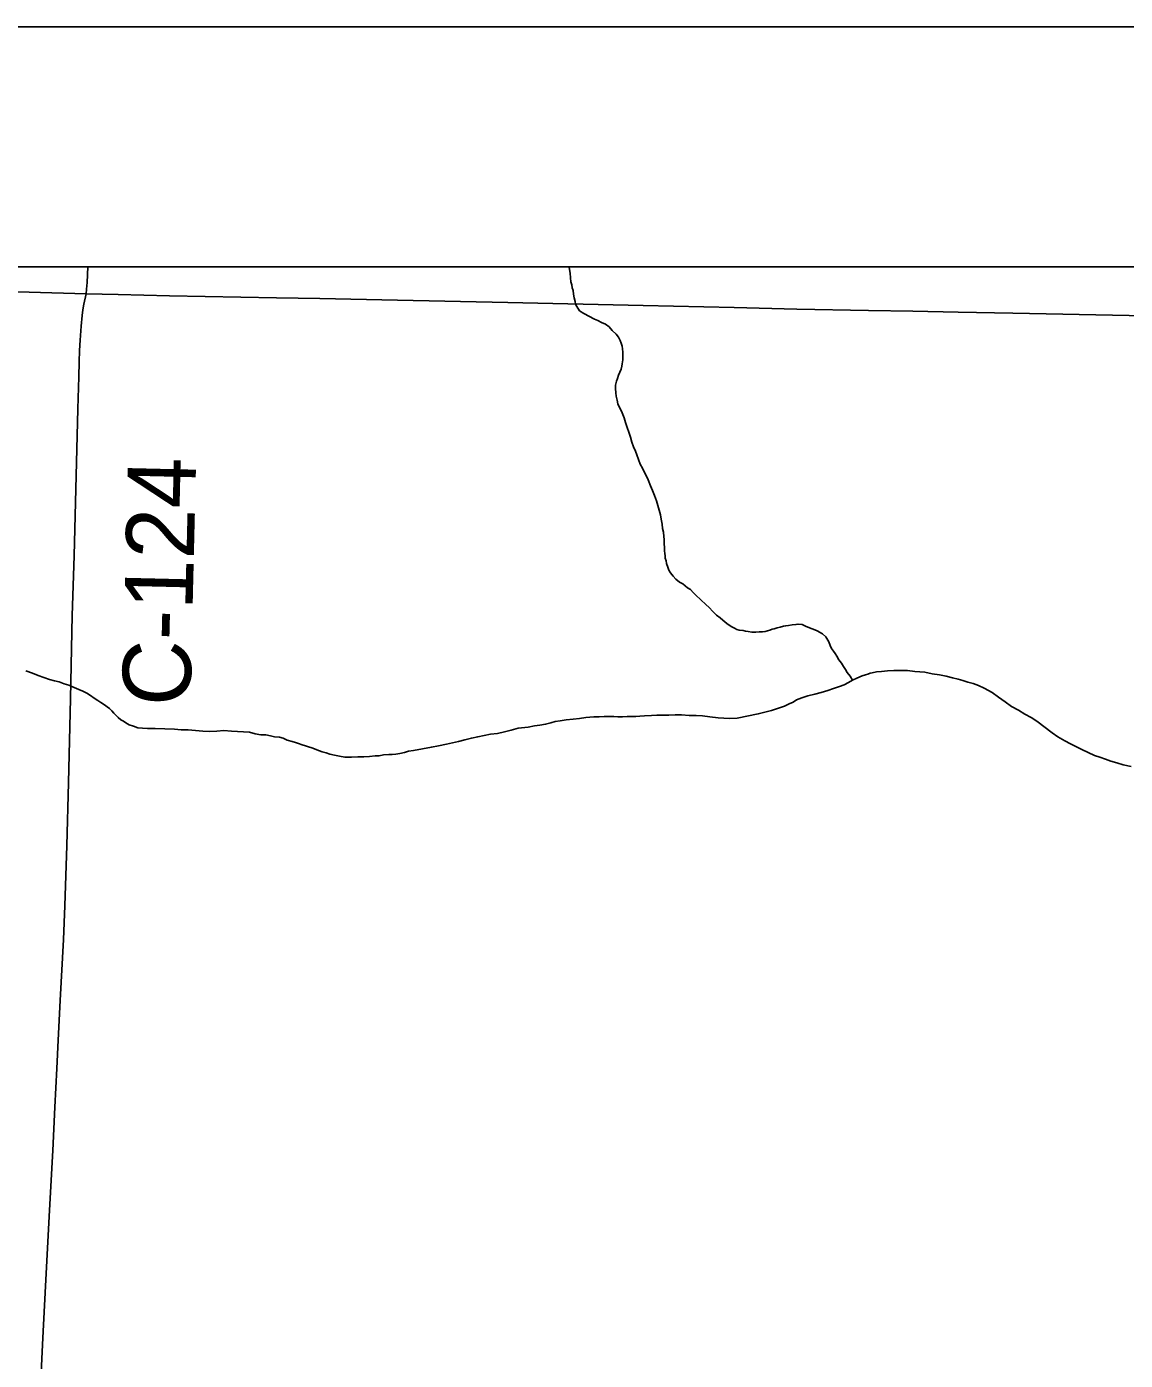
# Model space of a CAD drawing. Extents: x 2.1 to 73.9, y 4 to 26.
# Drawn here: x 43.161 to 43.618, y 24.45 to 25.005 of the extents above; entities that cross this region are included whole.
import ezdxf

# ---------------------------------------------------------------- set-up
doc = ezdxf.new("R2010")
doc.units = 0
for name, color, linetype in [('GM_X_County_Road', 7, 'Continuous'), ('GM_X_County_Road_Text', 7, 'Continuous'), ('GM_X_Minor_River', 7, 'Continuous'), ('GM_X_Township_Road', 7, 'Continuous'), ('SH_Data', 7, 'Continuous')]:
    doc.layers.add(name, color=color, linetype=linetype)

msp = doc.modelspace()

# ---------------------------------------------------------------- linework, layer by layer
at = {"layer": 'GM_X_County_Road'}
for points in [[(43.18601, 24.89397), (43.18616, 24.89583), (43.18639, 24.89861), (43.18664, 24.90511)], [(43.16665, 24.433), (43.16796, 24.45939), (43.16912, 24.48081), (43.1707, 24.51247), (43.17208, 24.5373), (43.17291, 24.55532), (43.17373, 24.57146), (43.17428, 24.58326), (43.17512, 24.59971), (43.1765, 24.62516), (43.17714, 24.63914), (43.17792, 24.66431), (43.17863, 24.6904), (43.17943, 24.72552), (43.18023, 24.76001), (43.18106, 24.78486), (43.18259, 24.84607), (43.18292, 24.85943), (43.1831, 24.86565), (43.18326, 24.8703), (43.18348, 24.87464), (43.1839, 24.88051), (43.18436, 24.88483), (43.18465, 24.88722), (43.18507, 24.88962), (43.18601, 24.89397)]]:
    msp.add_lwpolyline(points, dxfattribs=at)
at = {"layer": 'GM_X_Minor_River'}
for points in [[(43.38704, 24.90511), (43.38706, 24.90483), (43.38741, 24.90254), (43.38757, 24.90064), (43.38773, 24.89893), (43.38809, 24.89759), (43.38826, 24.89645), (43.38862, 24.8953), (43.38879, 24.89378), (43.38915, 24.89225), (43.3895, 24.89073), (43.38967, 24.88959), (43.39023, 24.88863), (43.39134, 24.8869), (43.39304, 24.88573), (43.39756, 24.88338), (43.39889, 24.88279)], [(43.39889, 24.88279), (43.4004, 24.882), (43.40209, 24.88122), (43.4036, 24.88024), (43.40491, 24.8787), (43.4066, 24.87716), (43.40753, 24.87581), (43.40826, 24.87447), (43.40863, 24.87332), (43.40899, 24.87218), (43.40916, 24.87103), (43.40933, 24.8697), (43.40931, 24.86818), (43.40928, 24.86647), (43.40906, 24.86476), (43.40886, 24.86382), (43.40865, 24.86249), (43.40806, 24.86136), (43.40747, 24.86004), (43.40707, 24.85871), (43.40667, 24.85758), (43.40626, 24.85588), (43.40624, 24.85455), (43.4064, 24.85264), (43.40657, 24.85131), (43.40692, 24.8496), (43.40728, 24.84807), (43.40783, 24.84692), (43.40875, 24.84501), (43.4093, 24.84367), (43.40985, 24.84233), (43.41039, 24.84042), (43.41258, 24.8343), (43.41311, 24.83221), (43.41384, 24.83029), (43.41457, 24.82838), (43.41512, 24.82685), (43.41585, 24.82494), (43.41658, 24.82303), (43.41751, 24.8213), (43.41824, 24.81977), (43.41898, 24.81824), (43.4199, 24.81652), (43.42081, 24.81403), (43.42173, 24.81212), (43.42246, 24.81001), (43.42338, 24.80772), (43.42392, 24.80581), (43.42446, 24.8039), (43.425, 24.80199), (43.42535, 24.80009), (43.4257, 24.79799), (43.42586, 24.79628), (43.42622, 24.79475), (43.42638, 24.79285), (43.42655, 24.79171), (43.42653, 24.79076), (43.42651, 24.78962), (43.42669, 24.78866), (43.42666, 24.78695), (43.42683, 24.78581), (43.42701, 24.78486), (43.42699, 24.78391), (43.42736, 24.78276), (43.42753, 24.78162), (43.42808, 24.78009), (43.42844, 24.77895), (43.42918, 24.77779), (43.4303, 24.77645), (43.43142, 24.7751), (43.43292, 24.77393), (43.43424, 24.77315), (43.43631, 24.7716), (43.43744, 24.77082), (43.43856, 24.76966), (43.43968, 24.76851), (43.44381, 24.76464), (43.44531, 24.76329), (43.4468, 24.76174), (43.4483, 24.7602), (43.4498, 24.75903), (43.45187, 24.75729), (43.45318, 24.75632), (43.45469, 24.75535), (43.45582, 24.75476), (43.45676, 24.75417), (43.45771, 24.75397), (43.45942, 24.75375), (43.46037, 24.75354), (43.46151, 24.75334), (43.46302, 24.75312), (43.46474, 24.75309), (43.46607, 24.75326), (43.4674, 24.75324), (43.46854, 24.75341), (43.4695, 24.75359), (43.47045, 24.75395), (43.47141, 24.75432), (43.47237, 24.75449), (43.47351, 24.75485), (43.47485, 24.75521)], [(43.47485, 24.75521), (43.47619, 24.75557), (43.47714, 24.75575), (43.47828, 24.75592), (43.47981, 24.75608), (43.48133, 24.75625), (43.48228, 24.75643), (43.48399, 24.75621), (43.48531, 24.75562), (43.48701, 24.75483), (43.48815, 24.75443), (43.48928, 24.75403), (43.49023, 24.75364), (43.49249, 24.75246), (43.4938, 24.75111), (43.4951, 24.749), (43.49565, 24.74747), (43.4962, 24.74632), (43.49694, 24.74517), (43.49769, 24.74421), (43.49843, 24.74305), (43.49917, 24.74152), (43.50028, 24.74018), (43.50121, 24.73883), (43.50195, 24.73749), (43.5027, 24.73634), (43.504, 24.7348), (43.50493, 24.73307)], [(43.16095, 24.73703), (43.1636, 24.73604), (43.16605, 24.73505), (43.16832, 24.73425), (43.17078, 24.73345), (43.17286, 24.73285), (43.17476, 24.73244), (43.17684, 24.73164), (43.17873, 24.73104), (43.181, 24.73006), (43.18289, 24.72927), (43.18459, 24.72848), (43.18629, 24.7277), (43.18779, 24.72672), (43.1893, 24.72556), (43.1908, 24.72458), (43.19212, 24.7238), (43.19363, 24.72283), (43.19476, 24.72205), (43.19569, 24.72127), (43.19663, 24.72031), (43.19757, 24.71934), (43.19925, 24.71761), (43.20037, 24.71664), (43.20151, 24.71605), (43.20245, 24.71528), (43.20396, 24.71449), (43.20566, 24.7139), (43.20755, 24.7133), (43.20945, 24.71308), (43.21154, 24.71304), (43.21477, 24.71299), (43.22275, 24.71267), (43.2256, 24.71244), (43.22846, 24.71239), (43.23149, 24.71216), (43.23453, 24.71192), (43.23738, 24.71168), (43.24043, 24.71182), (43.24329, 24.71216), (43.24652, 24.71192), (43.24898, 24.71169), (43.25146, 24.71165), (43.25392, 24.71142), (43.25639, 24.71081), (43.25866, 24.71039), (43.26076, 24.71036), (43.26265, 24.70995), (43.26435, 24.70954), (43.26644, 24.70932), (43.26796, 24.70891), (43.26966, 24.70813), (43.27174, 24.70753), (43.27307, 24.70712), (43.27439, 24.70672), (43.2759, 24.70613), (43.27723, 24.70573), (43.27855, 24.70533), (43.27988, 24.70493), (43.28101, 24.70453), (43.28196, 24.70413), (43.28309, 24.70373), (43.28423, 24.70334), (43.28593, 24.70293), (43.28744, 24.70234), (43.28934, 24.70192), (43.29142, 24.70151), (43.2937, 24.7011), (43.29636, 24.70105), (43.29903, 24.7012), (43.3015, 24.70116), (43.30397, 24.70131), (43.30626, 24.70166), (43.30797, 24.70163), (43.30969, 24.70198), (43.31197, 24.70213), (43.3133, 24.70211), (43.31483, 24.70228), (43.31655, 24.70263), (43.31845, 24.70298), (43.32017, 24.70352)], [(43.32017, 24.70352), (43.32227, 24.70387), (43.32971, 24.70527), (43.33257, 24.7058), (43.33601, 24.7065), (43.33849, 24.70703), (43.34097, 24.70756), (43.34364, 24.70828), (43.34632, 24.709), (43.34899, 24.70953), (43.35433, 24.71058), (43.35719, 24.71092), (43.36005, 24.71163), (43.36291, 24.71234), (43.36578, 24.71306), (43.36997, 24.71356), (43.37264, 24.71409), (43.37474, 24.71444), (43.37722, 24.71478), (43.37932, 24.71531), (43.38123, 24.71585), (43.38332, 24.7162), (43.3858, 24.71654), (43.38866, 24.71687), (43.39133, 24.71721), (43.394, 24.71755), (43.39723, 24.71788), (43.39952, 24.71784), (43.40161, 24.718), (43.40351, 24.71797), (43.4056, 24.71793), (43.40731, 24.71791), (43.40922, 24.71788), (43.41112, 24.71804), (43.41302, 24.71801), (43.41473, 24.71798), (43.41645, 24.71814), (43.41835, 24.7183), (43.42121, 24.71845), (43.42349, 24.7186), (43.42596, 24.71856), (43.42844, 24.71852), (43.4311, 24.71867), (43.43376, 24.71863), (43.43699, 24.71838), (43.43984, 24.71834), (43.4425, 24.7183), (43.44554, 24.71787), (43.44896, 24.71743), (43.45371, 24.71717), (43.45694, 24.71731), (43.46572, 24.71907), (43.46839, 24.71978), (43.47126, 24.7205), (43.47412, 24.7214), (43.47661, 24.72231), (43.47853, 24.72323), (43.48025, 24.72396), (43.4816, 24.72489), (43.48389, 24.72581), (43.48638, 24.72653), (43.48924, 24.72724), (43.49191, 24.72796), (43.49459, 24.72887), (43.49707, 24.72959), (43.49956, 24.7305), (43.50148, 24.73123), (43.5032, 24.73215), (43.50493, 24.73307), (43.50665, 24.73399), (43.50895, 24.73491), (43.51029, 24.73527), (43.51124, 24.73563), (43.5122, 24.736), (43.51315, 24.73617), (43.51487, 24.73652), (43.51697, 24.73668), (43.51944, 24.73702), (43.52211, 24.73717), (43.52477, 24.73712), (43.52781, 24.73708), (43.53085, 24.73665), (43.53503, 24.73639), (43.53806, 24.73577), (43.5411, 24.73534), (43.54394, 24.73473), (43.54659, 24.73412), (43.54887, 24.73351), (43.55076, 24.73291), (43.55284, 24.7323), (43.55511, 24.7317), (43.55738, 24.7309), (43.55965, 24.72973), (43.56304, 24.72796), (43.56567, 24.72602), (43.5685, 24.72407), (43.57113, 24.72213), (43.57396, 24.72057), (43.57659, 24.719), (43.57923, 24.71763), (43.58168, 24.71607)], [(43.58168, 24.71607), (43.58807, 24.71122), (43.59033, 24.70947), (43.59334, 24.70791), (43.5956, 24.70654), (43.59806, 24.70536), (43.60032, 24.70418), (43.60297, 24.703), (43.60561, 24.70182), (43.60788, 24.70102), (43.61015, 24.70023), (43.61242, 24.69943), (43.61488, 24.69863), (43.61753, 24.69783), (43.62094, 24.6972)]]:
    msp.add_lwpolyline(points, dxfattribs=at)
at = {"layer": 'GM_X_Township_Road'}
for points in [[(42.68603, 24.90383), (42.71292, 24.90336), (42.7412, 24.90275), (42.77974, 24.9021), (42.81393, 24.90139), (42.86023, 24.90048), (42.92705, 24.89912), (42.9572, 24.89856), (42.98797, 24.89799), (43.0119, 24.89751), (43.04888, 24.89678), (43.11446, 24.89534), (43.16232, 24.89461), (43.18601, 24.89397)], [(43.18601, 24.89397), (43.19929, 24.89361), (43.22073, 24.89313), (43.26518, 24.89227), (43.28321, 24.89199), (43.31552, 24.89129), (43.36152, 24.89026), (43.41777, 24.88903), (43.45568, 24.88817), (43.48178, 24.88759), (43.51161, 24.88699), (43.52995, 24.8867), (43.54891, 24.8863), (43.5716, 24.88587), (43.62008, 24.8849), (43.67291, 24.88356), (43.68845, 24.88346)]]:
    msp.add_lwpolyline(points, dxfattribs=at)
at = {"layer": 'SH_Data'}
for p, q in [((41.85853, 25.00511), (48.85853, 25.00511)), ((41.95853, 24.90511), (48.75853, 24.90511))]:
    msp.add_line(p, q, dxfattribs=at)

# ---------------------------------------------------------------- texts
at = {"layer": 'GM_X_County_Road_Text'}
msp.add_text('C-124', height=0.028409, rotation=88.624, dxfattribs=at).set_placement((43.22931, 24.72206))

doc.saveas('drawing.dxf')
